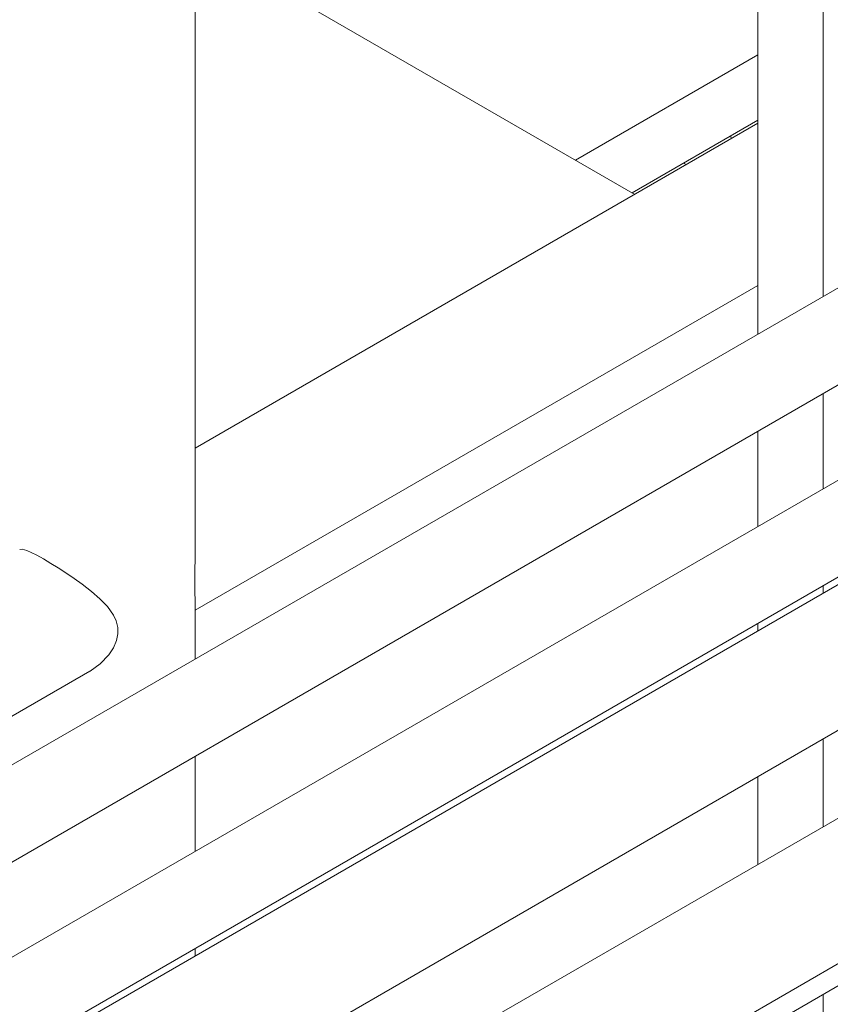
# Model space of a CAD drawing. Header units: millimetres. Extents: x 525 to 29324, y 175 to 20618.
# Tile 504 of 588: x 25001 to 25194, y 14289 to 14523. Entities that reach past the tile are written whole.
import ezdxf

# ---------------------------------------------------------------- set-up
doc = ezdxf.new("R2010")
doc.units = ezdxf.units.MM
doc.linetypes.add('SLD-Continua', pattern=[0])

msp = doc.modelspace()

# ---------------------------------------------------------------- linework, layer by layer
at = {"color": 7, "linetype": 'SLD-Continua', "lineweight": 18, "ltscale": 35}
for p, q in [((25043.12, 14395.62), (25043.12, 14785.62)), ((25177.01, 14564.68), (25177.01, 14448.03)), ((25192.57, 14555.7), (25192.57, 14457.01)), ((25147.71, 14481.28), (25043.12, 14541.64)), ((25147.71, 14481.28), (25043.12, 14541.64)), ((25147.71, 14481.28), (25043.12, 14541.64)), ((25147.71, 14481.28), (25043.12, 14541.64)), ((25147.71, 14481.28), (25043.12, 14541.64)), ((25147.71, 14481.28), (25043.12, 14541.64)), ((25147.71, 14481.28), (25043.12, 14541.64)), ((25147.71, 14481.28), (25043.12, 14541.64)), ((25133.63, 14489.41), (25177.01, 14514.44)), ((25133.63, 14489.41), (25177.01, 14514.44)), ((25133.63, 14489.41), (25177.01, 14514.44)), ((25133.63, 14489.41), (25177.01, 14514.44)), ((25133.63, 14489.41), (25177.01, 14514.44)), ((25133.63, 14489.41), (25177.01, 14514.44)), ((25133.63, 14489.41), (25177.01, 14514.44)), ((25133.63, 14489.41), (25177.01, 14514.44)), ((25177.01, 14498.2), (25043.12, 14420.92)), ((25147.07, 14481.65), (25177.01, 14498.93)), ((25147.07, 14481.65), (25177.01, 14498.93)), ((25147.07, 14481.65), (25177.01, 14498.93)), ((25147.07, 14481.65), (25177.01, 14498.93)), ((25147.07, 14481.65), (25177.01, 14498.93)), ((25147.07, 14481.65), (25177.01, 14498.93)), ((25147.07, 14481.65), (25177.01, 14498.93)), ((25147.07, 14481.65), (25177.01, 14498.93)), ((25170.58, 14495.21), (25170.63, 14494.51)), ((25170.58, 14495.21), (25170.63, 14494.51)), ((25170.58, 14495.21), (25170.63, 14494.51)), ((25159.97, 14488.36), (25159.34, 14488.72)), ((25159.97, 14488.36), (25159.34, 14488.72)), ((25159.97, 14488.36), (25159.34, 14488.72)), ((25159.97, 14488.36), (25159.34, 14488.72)), ((25159.97, 14488.36), (25159.34, 14488.72)), ((25159.97, 14488.36), (25159.34, 14488.72)), ((25159.97, 14488.36), (25159.34, 14488.72)), ((25159.97, 14488.36), (25159.34, 14488.72)), ((25207.9, 14465.86), (24345.76, 13968.28)), ((25043.12, 14382.36), (25177.01, 14459.63)), ((24355.76, 13950.96), (25217.9, 14448.54)), ((25247.5, 14443.01), (24385.36, 13945.43)), ((25192.57, 14433.92), (25192.57, 14411.3)), ((24395.36, 13928.1), (25257.5, 14425.68)), ((25177.01, 14424.94), (25177.01, 14402.33)), ((25209.64, 14396.29), (24440.84, 13952.57)), ((25192.57, 14388.21), (25192.57, 14386.43)), ((25043.12, 14370.76), (25043.12, 14383.32)), ((25177.01, 14379.23), (25177.01, 14377.45)), ((24455.84, 13926.59), (25224.64, 14370.3)), ((24430.29, 14028.67), (25018.04, 14367.88)), ((25257.73, 14368.53), (24488.92, 13924.82)), ((25192.57, 14351.79), (25192.57, 14330.93)), ((25043.12, 14325.05), (25043.12, 14347.67)), ((24503.92, 13898.84), (25272.72, 14342.55)), ((25177.01, 14342.81), (25177.01, 14321.95)), ((24502.13, 13892.52), (25217.91, 14305.63)), ((25043.12, 14300.18), (25043.12, 14301.96)), ((25192.57, 14291.01), (25192.57, 14268.39))]:
    msp.add_line(p, q, dxfattribs=at)
at = {"color": 7, "linetype": 'SLD-Continua', "lineweight": 18, "ltscale": 35, "flags": 128}
msp.add_lwpolyline([(25001.36, 14396.79), (25001.92, 14396.89), (25003.03, 14396.59), (25004.08, 14396.14), (25005.43, 14395.45), (25006.98, 14394.59), (25008.77, 14393.53), (25010.51, 14392.46), (25012.35, 14391.26), (25014.3, 14389.94), (25016.24, 14388.55), (25018.41, 14386.87), (25020.45, 14385.09), (25022.22, 14383.25), (25023.66, 14381.23), (25024.31, 14379.83), (25024.69, 14378.31), (25024.72, 14376.78), (25024.4, 14375.2), (25023.65, 14373.43), (25022.53, 14371.75), (25020.52, 14369.65), (25018.11, 14367.92), (25018.03, 14367.89)], dxfattribs=at)
at = {"color": 7, "linetype": 'SLD-Continua', "lineweight": 18, "ltscale": 1225}
msp.add_arc((25235.8, 14389.38), 192.78, 178.151, 181.7823, dxfattribs=at)

doc.saveas('drawing.dxf')
